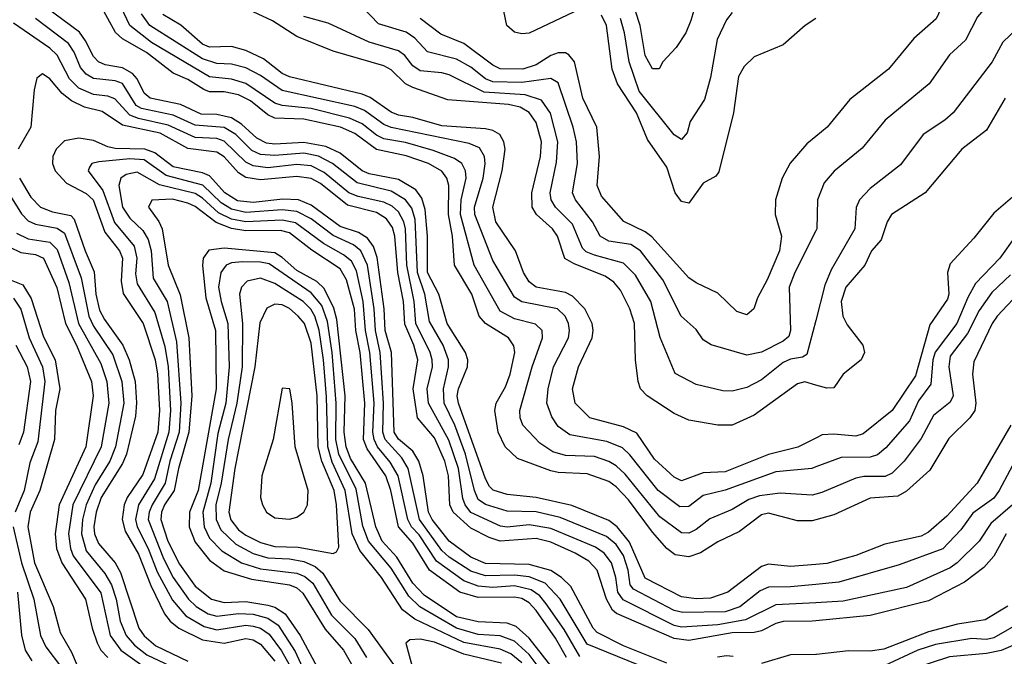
# Model space of a CAD drawing. Header units: inches. Extents: x 990535 to 1117859, y 769386 to 892122.
# Tile 639 of 656: x 1077807 to 1080519, y 831853 to 833606. Entities that reach past the tile are written whole.
import ezdxf

# ---------------------------------------------------------------- set-up
doc = ezdxf.new("R2010")
doc.units = ezdxf.units.IN
doc.header["$MEASUREMENT"] = 0
doc.layers.add('B0873', color=7, linetype='Continuous')
doc.layers.add('B0883', color=7, linetype='Continuous')

msp = doc.modelspace()

# ---------------------------------------------------------------- linework, layer by layer
at = {"layer": 'B0873', "color": 5}
for points, elevation in [([(1080000, 832299.6), (1079990, 832297.1), (1079902.2, 832302.2), (1079844.7, 832295.3), (1079815.2, 832284.8), (1079770, 832256.9), (1079708.3, 832231.7), (1079670, 832202.1), (1079650, 832192.3), (1079630, 832193.4), (1079570, 832237.5), (1079474.4, 832354.4), (1079450, 832377.2), (1079429.8, 832389.8), (1079390, 832402.9), (1079310, 832405.8), (1079275.8, 832415.8), (1079240, 832440), (1079193.1, 832490), (1079185.8, 832510), (1079184.8, 832530), (1079218.4, 832650), (1079247.1, 832730), (1079246.1, 832750), (1079227.6, 832767.6), (1079170, 832782.3), (1079130, 832803.9), (1079058.8, 832930), (1079021.6, 833070), (1079023.2, 833110), (1079036.5, 833170), (1079034.7, 833190), (1079024.9, 833210), (1079004.5, 833224.5), (1078946.1, 833246.1), (1078870, 833268.3), (1078810, 833278), (1078790, 833288), (1078750, 833319.7), (1078715.6, 833335.6), (1078610, 833361.8), (1078530, 833370.4), (1078510, 833376.8), (1078430, 833430.4), (1078390, 833442.2), (1078330, 833449.5), (1078170, 833543.9), (1078110.5, 833590), (1078070, 833676.4)], 3060), ([(1079683, 833697), (1079656, 833604), (1079641.6, 833570), (1079615.6, 833530), (1079578.2, 833490), (1079568.9, 833471.1), (1079550, 833470.9), (1079530, 833507.5), (1079515.7, 833590), (1079502.9, 833630)], 2840), ([(1080000, 832229.3), (1079990, 832226.5), (1079950, 832225.9), (1079870, 832247.1), (1079850, 832242.8), (1079790, 832196.9), (1079730, 832168.3), (1079682.1, 832137.9), (1079650, 832126.5), (1079612.5, 832132.5), (1079590, 832149.5), (1079550, 832194.6), (1079483.9, 832283.9), (1079450, 832319.8), (1079430, 832334), (1079370, 832355.3), (1079290, 832358.8), (1079270, 832363.6), (1079178.1, 832398.1), (1079143.8, 832430), (1079124.6, 832470), (1079115.6, 832530), (1079119.6, 832550), (1079145, 832595), (1079158.1, 832630), (1079170.6, 832690), (1079168, 832708), (1079153.4, 832730), (1079090, 832769.3), (1079072.5, 832790), (1079052.8, 832850), (1079004.8, 832930), (1078999.4, 833010), (1078987.7, 833070), (1078989.1, 833150), (1078983.9, 833170), (1078969.3, 833189.3), (1078932.9, 833210), (1078871.8, 833231.8), (1078790, 833248.9), (1078730, 833292.7), (1078690.2, 833310.2), (1078590, 833332.4), (1078510, 833335), (1078490, 833344.6), (1078442.6, 833382.6), (1078410, 833399.7), (1078370, 833407.9), (1078330, 833408), (1078313.8, 833413.8), (1078270, 833442), (1078230, 833459.2), (1078155.8, 833515.8), (1078090, 833553.3), (1078070.9, 833570.9), (1078028.3, 833648.3)], 3080), ([(1079350, 833635.2), (1079210, 833568.9), (1079190, 833567.1), (1079170, 833571.8), (1079148.9, 833590), (1079132.2, 833670)], 2880), ([(1080000, 832106), (1079930, 832100.4), (1079870, 832106.9), (1079850, 832099.9), (1079757.6, 832030), (1079710, 832013.1), (1079670, 832011.7), (1079630, 832016.9), (1079530, 832068.3), (1079487.1, 832167.1), (1079453.2, 832210), (1079430, 832227.1), (1079327.9, 832267.9), (1079230, 832290.2), (1079150, 832298.4), (1079111, 832311), (1079101, 832321), (1079090, 832341.5), (1079015.4, 832550), (1079012.1, 832570), (1079015.5, 832590), (1079040.4, 832650), (1079041.4, 832670), (1079035.2, 832690), (1078984.2, 832770), (1078961.8, 832850), (1078930.5, 832910), (1078930.3, 833010), (1078923.7, 833083.7), (1078915.1, 833115.1), (1078897.7, 833137.7), (1078850, 833166.4), (1078770, 833182.1), (1078750.6, 833190.6), (1078690, 833238.5), (1078650, 833257.3), (1078590, 833268.6), (1078510, 833263.6), (1078486.7, 833266.7), (1078459.8, 833279.8), (1078418.3, 833318.3), (1078390, 833336.3), (1078350, 833345.5), (1078306.3, 833346.3), (1078250, 833372.4), (1078166.1, 833390), (1078150, 833403.7), (1078130, 833443.7), (1078117.9, 833457.9), (1078090, 833474.2), (1078042.3, 833482.3), (1078023.5, 833490), (1078010, 833504.7), (1077988.5, 833548.5), (1077971.7, 833571.7), (1077879.6, 833639.6)], 3120), ([(1080000, 832374.5), (1079989.5, 832370.5), (1079890, 832361.4), (1079750, 832310.2), (1079690, 832295.6), (1079650, 832265.2), (1079625, 832265), (1079565.8, 832310), (1079488, 832408), (1079467.5, 832427.5), (1079424.6, 832444.7), (1079322.8, 832462.8), (1079290, 832485.7), (1079272.5, 832512.5), (1079259.3, 832550), (1079262.6, 832590), (1079277.5, 832650), (1079318.3, 832730), (1079321.6, 832750), (1079318.6, 832770), (1079309.5, 832790), (1079288.5, 832810), (1079190, 832829.1), (1079170, 832841.8), (1079110, 832943.6), (1079060.6, 833070), (1079060.1, 833090), (1079083.8, 833170), (1079089.1, 833209.1), (1079087, 833230), (1079073.5, 833253.5), (1079045.1, 833265.1), (1078830, 833309.6), (1078810, 833317.6), (1078756.6, 833356.6), (1078730, 833367.4), (1078530, 833411.1), (1078470, 833452.7), (1078430, 833473.4), (1078390, 833484.1), (1078350, 833485.5), (1078310, 833498.6), (1078165.7, 833590), (1078142.4, 833622.4)], 3040), ([(1080000, 832453.8), (1079950.8, 832429.2), (1079870, 832408.7), (1079750, 832361.3), (1079690, 832358.6), (1079630, 832336.5), (1079610, 832346.7), (1079555.8, 832395.8), (1079507.3, 832467.3), (1079470, 832484.8), (1079377.7, 832510), (1079336.7, 832550), (1079329.6, 832590), (1079346.6, 832650), (1079384.2, 832730), (1079387.1, 832750), (1079383.9, 832770), (1079363.5, 832810), (1079330, 832845), (1079310, 832854.9), (1079230, 832869.9), (1079210, 832884.1), (1079194.7, 832910), (1079172.9, 832970), (1079118.8, 833050), (1079110.2, 833090), (1079135.9, 833190), (1079143.9, 833250), (1079140.7, 833270), (1079129.4, 833290), (1079110, 833301.1), (1079090, 833305.7), (1078970, 833314), (1078890, 833337.3), (1078850, 833343.9), (1078830, 833351.4), (1078772.4, 833392.4), (1078750, 833401.2), (1078550, 833448.8), (1078530, 833458.4), (1078478.8, 833498.8), (1078430, 833521.8), (1078390, 833532.7), (1078330, 833530.7), (1078310, 833538.6), (1078251, 833591), (1078200.7, 833620.7)], 3020), ([(1080000, 832600.2), (1079970, 832609.1), (1079950, 832603.5), (1079830, 832516.9), (1079770, 832489.9), (1079730, 832489.5), (1079650, 832503.6), (1079610, 832521.5), (1079535.8, 832570), (1079517.4, 832590), (1079510.4, 832610), (1079503.5, 832670), (1079500.4, 832770), (1079488, 832810), (1079461.5, 832861.5), (1079443.2, 832883.2), (1079420.1, 832900.1), (1079334, 832934), (1079308.9, 832948.9), (1079288.5, 833010), (1079274.4, 833030), (1079230.3, 833070), (1079218.6, 833090), (1079217.8, 833130), (1079241.3, 833230), (1079244.6, 833270), (1079230, 833323.6), (1079210.6, 833350.6), (1079185.3, 833365.3), (1079153.1, 833373.1), (1078986, 833386), (1078890, 833419.7), (1078869.5, 833429.5), (1078830, 833468.5), (1078810, 833479.7), (1078670, 833519.3), (1078570, 833560.4), (1078503.1, 833603.1), (1078450, 833627.8)], 2980), ([(1080000, 833024.9), (1079941.9, 832910), (1079926.4, 832870), (1079930.3, 832750), (1079926, 832734), (1079910, 832720.8), (1079850, 832690.8), (1079810, 832682.2), (1079711.3, 832711.3), (1079690, 832724.4), (1079670, 832753.3), (1079628.9, 832790), (1079578.9, 832890), (1079517.2, 832970), (1079490, 832987.1), (1079430, 832996.6), (1079406.1, 833010), (1079385.2, 833050), (1079337.8, 833110), (1079329.3, 833130), (1079343.4, 833210), (1079340.9, 833270), (1079331.7, 833310), (1079290, 833432.9), (1079270, 833444.3), (1079190, 833433.9), (1079110, 833435), (1079090, 833443.3), (1079050, 833475.4), (1079010, 833497.8), (1078930, 833517.8), (1078895.6, 833555.6), (1078871.8, 833571.8), (1078794.9, 833594.9), (1078750, 833641.9)], 2940), ([(1080000, 833609.5), (1079970.3, 833590), (1079910, 833537.4), (1079830, 833503.7), (1079802.4, 833477.6), (1079787.3, 833450), (1079773, 833350), (1079732.7, 833187.3), (1079724.6, 833175.4), (1079690, 833155.9), (1079650, 833101.3), (1079630, 833105.6), (1079612.4, 833130), (1079590, 833199.8), (1079536.2, 833276.2), (1079506.1, 833350), (1079453.5, 833430), (1079438.8, 833470), (1079423.2, 833590), (1079410, 833618.9)], 2880), ([(1079770, 833625.8), (1079753.6, 833606.4), (1079728, 833552), (1079710, 833447.3), (1079693.3, 833386.7), (1079654.2, 833325.8), (1079645.2, 833294.8), (1079630, 833276.5), (1079610, 833289.4), (1079513.5, 833410), (1079485.5, 833490), (1079473.2, 833570), (1079462.4, 833610)], 2860), ([(1080000, 832000.5), (1079890, 831994.6), (1079806.5, 831953.5), (1079730, 831939.9), (1079630, 831933.6), (1079610, 831938.2), (1079468.9, 832008.9), (1079454.7, 832030), (1079449.3, 832070), (1079436.9, 832110), (1079416.8, 832136.8), (1079393.3, 832153.4), (1079270, 832204.6), (1079210, 832214.8), (1079150, 832208.3), (1079131.1, 832211.1), (1079050, 832249.1), (1079034.2, 832270), (1079028, 832288), (1079015.6, 832370), (1078988.6, 832448.6), (1078933.1, 832550), (1078929.5, 832590), (1078943.6, 832650), (1078943.3, 832670), (1078937.7, 832690), (1078898.4, 832770), (1078893.4, 832830), (1078873.5, 832930), (1078870, 833030), (1078865.2, 833050), (1078850, 833077.3), (1078832.7, 833092.7), (1078810, 833104.2), (1078739.2, 833119.2), (1078713.4, 833130), (1078645.6, 833185.6), (1078610, 833203.5), (1078570, 833207.5), (1078490, 833198.3), (1078450, 833204), (1078430, 833214.4), (1078370, 833271.9), (1078350, 833279.2), (1078290, 833281.5), (1078216.3, 833316.3), (1078134, 833334), (1078110, 833343.6), (1078068.6, 833388.6), (1078050, 833395.8), (1078010, 833400.4), (1077970, 833417.5), (1077943.7, 833443.7), (1077910, 833508.5), (1077890, 833528.2), (1077790, 833597.2)], 3160), ([(1080000, 832051.1), (1079930, 832044.6), (1079870, 832043.8), (1079846.7, 832033.3), (1079791, 831989), (1079750, 831975.7), (1079633.5, 831973.5), (1079610, 831979.1), (1079498, 832038), (1079488.8, 832050), (1079483.3, 832090), (1079470.5, 832130.5), (1079450, 832160.9), (1079423, 832183), (1079295.3, 832235.3), (1079230, 832251.1), (1079150, 832252.7), (1079090, 832271.2), (1079070, 832284.7), (1079059.5, 832310), (1079035.3, 832410), (1079005.7, 832490), (1078976.4, 832550), (1078974.2, 832590), (1078988.3, 832650), (1078988.3, 832670), (1078973.6, 832710), (1078935.5, 832775.5), (1078922.7, 832850), (1078902.4, 832910), (1078896.3, 833056.3), (1078887.3, 833087.3), (1078870, 833110.7), (1078830, 833134.4), (1078736.9, 833156.9), (1078668.4, 833210), (1078630, 833230.5), (1078590, 833238.6), (1078510, 833232.3), (1078470, 833235.2), (1078446.2, 833246.2), (1078402.6, 833290), (1078370, 833309.8), (1078290, 833316), (1078230, 833343.7), (1078142, 833362), (1078127.5, 833370), (1078090, 833430.7), (1078070, 833438.2), (1078010, 833444.6), (1077990, 833456), (1077974.6, 833474.6), (1077957, 833517), (1077941.3, 833541.3), (1077850.5, 833610)], 3140), ([(1080000, 832778.2), (1079975.5, 832684.5), (1079963, 832677), (1079930, 832671.8), (1079910, 832662.2), (1079850, 832614.5), (1079810, 832593.2), (1079770, 832583.2), (1079744, 832584), (1079670, 832602), (1079612.1, 832632.1), (1079570.9, 832730.9), (1079545.7, 832830), (1079503, 832903), (1079470, 832935.5), (1079390, 832958.1), (1079367.4, 832967.4), (1079357.2, 832977.2), (1079330, 833042.9), (1079282.6, 833090), (1079270.9, 833110), (1079268.6, 833130), (1079286.1, 833213.9), (1079289, 833270), (1079269.2, 833349.2), (1079244.4, 833384.4), (1079199.3, 833399.3), (1079086.7, 833406.7), (1078990, 833454.6), (1078970, 833460.5), (1078910, 833466), (1078890, 833479.5), (1078867.4, 833507.4), (1078850, 833520.9), (1078770, 833544.6), (1078656.9, 833596.9), (1078590, 833614.9)], 2960), ([(1080000, 833284.6), (1079975.5, 833264.5), (1079928.9, 833211.1), (1079907.7, 833170), (1079888.6, 833110), (1079888, 833070), (1079905.1, 833010), (1079900.3, 832970), (1079866.3, 832890), (1079839.3, 832840.7), (1079829.6, 832810.4), (1079810, 832793.9), (1079782.3, 832802.3), (1079730, 832853), (1079670, 832881.3), (1079650, 832895.6), (1079548, 833008), (1079530, 833022.4), (1079470.9, 833050.9), (1079410, 833120.8), (1079397.9, 833150), (1079404.2, 833230), (1079396.7, 833310), (1079358.2, 833390), (1079334.9, 833490), (1079319.9, 833510), (1079310, 833514.8), (1079290, 833514.8), (1079270, 833507.4), (1079230, 833481.8), (1079193, 833470), (1079130, 833470.9), (1079110, 833480.9), (1079030, 833541), (1078966.8, 833566.8), (1078910, 833609.9)], 2920), ([(1080000, 831950.9), (1079990, 831950), (1079910, 831948.8), (1079890, 831943.4), (1079850, 831922.7), (1079830, 831918.5), (1079770, 831917.3), (1079650, 831896.9), (1079610, 831901.7), (1079451.2, 831971.3), (1079440.2, 831980.2), (1079423.2, 832010), (1079397.4, 832090), (1079374.6, 832114.6), (1079337.4, 832137.4), (1079270, 832167.7), (1079230, 832177.4), (1079130, 832170.5), (1079100.1, 832180.1), (1079050, 832205.8), (1079001, 832250), (1078991.7, 832270), (1078988.2, 832350), (1078977.6, 832390), (1078950, 832454.7), (1078902.4, 832510), (1078891.2, 832590), (1078903.8, 832670), (1078892.7, 832710), (1078867.4, 832767.4), (1078864.1, 832830), (1078848.7, 832910), (1078840.7, 833010), (1078834, 833034), (1078817.5, 833057.5), (1078790, 833075.7), (1078710, 833095.7), (1078635.2, 833155.2), (1078610, 833168.9), (1078570, 833174.8), (1078470, 833165.1), (1078430, 833171.7), (1078410, 833184.9), (1078370, 833229), (1078350, 833241.7), (1078270, 833251.8), (1078194, 833294), (1078090, 833316.3), (1078033.9, 833353.9), (1077985.7, 833365.7), (1077950, 833382.7), (1077923.6, 833403.6), (1077890, 833443.4), (1077870, 833457.2), (1077854.5, 833445.5), (1077846.3, 833413.7), (1077837.5, 833310), (1077802.6, 833250)], 3180), ([(1079590, 831833.7), (1079470, 831882), (1079398.1, 831918.1), (1079387, 831930), (1079325.3, 832045.3), (1079299.8, 832070), (1079270, 832089.3), (1079210, 832105.4), (1079090, 832108.6), (1079050, 832126.2), (1078990, 832169.7), (1078943.4, 832230), (1078933.1, 832250), (1078918.4, 832350), (1078906.7, 832390), (1078890, 832417.8), (1078850.6, 832450.6), (1078838.4, 832470), (1078831.5, 832690), (1078814.1, 832750), (1078810.8, 832810), (1078791.4, 832951.4), (1078781.3, 832981.3), (1078765, 833005), (1078740.3, 833020.3), (1078690, 833036.7), (1078610, 833095.3), (1078574.7, 833110), (1078531.8, 833111.8), (1078450, 833102.5), (1078407.1, 833107.1), (1078371.5, 833130), (1078330, 833176.6), (1078310, 833184.6), (1078230, 833201.3), (1078179.3, 833239.3), (1078152, 833250), (1078070, 833251.9), (1078050, 833255.8), (1078010, 833273.6), (1077970, 833280.2), (1077930, 833273.1), (1077907.3, 833250), (1077897.9, 833230), (1077897.2, 833210), (1077904.3, 833190), (1077936.2, 833156.2), (1077990, 833127.7), (1078009, 833110), (1078041.3, 833021.3), (1078081.8, 832970), (1078089.6, 832949.7), (1078086.6, 832886.6), (1078092.3, 832852.3), (1078147.1, 832770), (1078180.1, 832670), (1078186.7, 832630), (1078192, 832530), (1078187.3, 832470), (1078146.4, 832353.6), (1078103.3, 832290), (1078094.7, 832270), (1078088.7, 832230), (1078097.3, 832197.3), (1078134.1, 832134.1), (1078168, 832048), (1078205.9, 831970), (1078221, 831950), (1078244.9, 831930), (1078310, 831898.1), (1078370, 831889.1), (1078430, 831901.6), (1078450, 831898.7), (1078470, 831886.8), (1078510, 831839.4)], 3220), ([(1079566.5, 831806.5), (1079370, 831886.2), (1079296, 832010), (1079254.2, 832054.2), (1079210, 832071.6), (1079170, 832076), (1079090, 832074.3), (1079050, 832087.2), (1078990, 832125.9), (1078970, 832144.1), (1078908.1, 832230), (1078877.1, 832370), (1078859.4, 832399.4), (1078813.7, 832450), (1078807.6, 832470), (1078808.6, 832550), (1078800, 832690), (1078786.6, 832750), (1078783.3, 832810), (1078765.1, 832930), (1078747, 832970), (1078726.3, 832986.3), (1078670, 833012.1), (1078610, 833057.7), (1078570, 833078.4), (1078530, 833082.8), (1078430, 833075), (1078390, 833084.2), (1078361.9, 833101.9), (1078311, 833151), (1078210, 833177.6), (1078150, 833220), (1078110, 833223), (1078025.1, 833214.9), (1078005.8, 833210), (1077999.3, 833200.7), (1077995.3, 833190), (1078035.7, 833135.7), (1078068, 833048), (1078122.5, 832982.5), (1078129.5, 832950), (1078126.3, 832906.3), (1078130, 832878.6), (1078179.5, 832799.5), (1078206.7, 832706.6), (1078215.8, 832650), (1078222.2, 832530), (1078217.8, 832470), (1078177.8, 832342.2), (1078134, 832270), (1078126, 832230), (1078130.6, 832210), (1078160.4, 832150), (1078185.4, 832085.4), (1078227.4, 832007.4), (1078264.1, 831964.1), (1078314.6, 831934.6), (1078350, 831926), (1078430, 831938.4), (1078450, 831936.1), (1078470, 831930), (1078493.7, 831913.6), (1078528, 831868), (1078549.5, 831830)], 3240), ([(1079350, 831852.2), (1079306.6, 831926.6), (1079257.6, 831997.6), (1079239.5, 832019.5), (1079216.3, 832036.3), (1079170, 832046.8), (1079110, 832042.7), (1079070, 832045.8), (1079030, 832061), (1078955, 832115), (1078907.6, 832187.6), (1078886.2, 832210), (1078876.2, 832230), (1078849.4, 832350), (1078827.6, 832387.6), (1078792.5, 832430), (1078783, 832450), (1078779.8, 832470), (1078783.2, 832550), (1078771.5, 832690), (1078759.2, 832750), (1078752.6, 832830), (1078734.4, 832914.4), (1078721.1, 832941.1), (1078699.2, 832959.2), (1078643.8, 832990), (1078566.9, 833046.9), (1078530, 833054.6), (1078430, 833049.7), (1078390, 833057.3), (1078354.8, 833074.8), (1078310, 833115.1), (1078290, 833127.3), (1078191.8, 833151.8), (1078130, 833186.8), (1078099.7, 833180.3), (1078085.7, 833170), (1078079.9, 833150), (1078089.6, 833090), (1078110, 833059.6), (1078145.9, 833025.9), (1078160.9, 833000.9), (1078168.8, 832970), (1078174.9, 832894.9), (1078213.3, 832830), (1078238.8, 832718.8), (1078250.3, 832550), (1078246.1, 832470), (1078220.5, 832390), (1078207.5, 832330), (1078171.4, 832270), (1078163.1, 832250), (1078161.2, 832230), (1078202.8, 832122.8), (1078230, 832070.4), (1078271.7, 832010), (1078293.3, 831990), (1078326.5, 831970), (1078350, 831963.7), (1078410, 831971), (1078450, 831969.4), (1078490, 831958.4), (1078518.6, 831938.6), (1078565.9, 831865.9), (1078618.7, 831750)], 3260), ([(1077806.7, 833170), (1077837.9, 833117.9), (1077864.1, 833090), (1077896.9, 833076.9), (1077947.4, 833067.4), (1077957.2, 833057.2), (1077986.8, 832970), (1078012.2, 832912.2), (1078016.2, 832850), (1078026.6, 832806.6), (1078040.3, 832780.3), (1078090.8, 832710), (1078108, 832670), (1078124.5, 832610), (1078128.8, 832551.2), (1078125.8, 832514.2), (1078100.9, 832410), (1078090, 832384.4), (1078031.1, 832290), (1078017.3, 832250), (1078011.1, 832210), (1078013.2, 832190), (1078024, 832164), (1078069.6, 832110), (1078084.2, 832084.2), (1078134.6, 831930), (1078149.6, 831909.6), (1078182.2, 831882.2), (1078270, 831839.3)], 3180), ([(1077763.3, 833150), (1077812, 833072), (1077830, 833052.4), (1077850, 833042.8), (1077910, 833032.6), (1077930, 833018.4), (1077975.8, 832895.8), (1077997.2, 832790), (1078010, 832762), (1078063.3, 832683.3), (1078088, 832610), (1078093.4, 832550), (1078070.4, 832430), (1078054.7, 832390), (1078014.4, 832325.6), (1077989.5, 832270), (1077979.8, 832230), (1077977.2, 832190), (1077990, 832143.4), (1078041, 832081), (1078060.2, 832050), (1078072.9, 832010), (1078083.4, 831950), (1078100, 831910), (1078123.4, 831883.4), (1078157.2, 831857.2), (1078270, 831803.3)], 3160), ([(1079312.9, 831850), (1079282.8, 831902.8), (1079230, 831979), (1079210, 832000.5), (1079190, 832011.8), (1079170, 832015.8), (1079070, 832014.9), (1079019.5, 832030), (1078936, 832090), (1078890, 832164.3), (1078850.8, 832210), (1078828.8, 832310), (1078815.3, 832350), (1078764.2, 832424.2), (1078754.1, 832450), (1078757.8, 832550), (1078744.6, 832690), (1078732.5, 832750), (1078729.1, 832809.1), (1078707.2, 832890), (1078690, 832920.2), (1078611.2, 832971.2), (1078550, 833019.4), (1078525.7, 833025.7), (1078430, 833024.9), (1078390, 833031.5), (1078348.2, 833048.2), (1078290, 833091.7), (1078270, 833101.3), (1078228.1, 833111.9), (1078170.7, 833109.3), (1078162, 833090), (1078190.3, 833050.3), (1078199.1, 833030), (1078215.7, 832930), (1078248.5, 832848.5), (1078273.2, 832730), (1078280.6, 832570), (1078272.6, 832470), (1078244.1, 832370), (1078232.8, 832310), (1078206.1, 832270), (1078197.1, 832250), (1078195.8, 832230), (1078215.3, 832170), (1078247.1, 832107.1), (1078290, 832046.4), (1078335.1, 832010), (1078370, 832001.1), (1078430, 832003.5), (1078490, 831994.1), (1078510, 831988.5), (1078538.1, 831970), (1078579.7, 831910), (1078653.1, 831773.1)], 3280), ([(1077798.3, 833018.3), (1077830, 833002.4), (1077890, 832993.9), (1077910, 832973.1), (1077942.3, 832882.3), (1077969.1, 832770), (1078030, 832659.6), (1078046.9, 832610), (1078052.2, 832550), (1078031.4, 832430), (1077953.6, 832270), (1077941.5, 832190), (1077946.4, 832150), (1077954, 832130), (1078030, 832028.1), (1078055.8, 831910), (1078085.2, 831870), (1078150, 831823.5)], 3140), ([(1077780, 832980), (1077810, 832964.8), (1077850, 832959.3), (1077872.2, 832950), (1077908.8, 832868.8), (1077933.1, 832770), (1077963.5, 832710), (1078005, 832610), (1078008.9, 832570), (1077988.7, 832430), (1077915.2, 832270), (1077904.6, 832190), (1077908.4, 832150), (1077922.6, 832110), (1077987.8, 832010), (1078006.1, 831930), (1078020.2, 831890), (1078030.8, 831870), (1078049.7, 831849.7)], 3120), ([(1079310, 831774.9), (1079210, 831902.6), (1079174.7, 831934.7), (1079150, 831944.3), (1079070, 831947.8), (1079010, 831961.8), (1078921.3, 832021.3), (1078890, 832054.2), (1078845.9, 832125.9), (1078805.6, 832170), (1078787.5, 832210), (1078759.6, 832330), (1078717.8, 832397.8), (1078705.8, 832430), (1078700.8, 832470), (1078703.3, 832570), (1078680.3, 832780.3), (1078672.2, 832812.2), (1078645.6, 832865.6), (1078625.1, 832885.2), (1078570, 832915.8), (1078530, 832951.8), (1078510, 832963.9), (1078370, 832977), (1078328, 832972), (1078312.2, 832950), (1078310.8, 832929.2), (1078319.9, 832839.9), (1078345.8, 832750), (1078347.9, 832590), (1078298.6, 832310), (1078274.2, 832250), (1078273.5, 832210), (1078290, 832167.3), (1078330, 832117.6), (1078370, 832088.4), (1078445.2, 832065.2), (1078550, 832050.2), (1078570, 832041.8), (1078587.2, 832027.2), (1078647.9, 831927.9), (1078698.5, 831870), (1078724.9, 831824.9)], 3320), ([(1079276.9, 831770), (1079210, 831857.9), (1079170, 831894.9), (1079130, 831909.4), (1079070, 831912.9), (1079010, 831930.6), (1078909.2, 831989.2), (1078878.7, 832018.7), (1078830, 832095.6), (1078767.5, 832170), (1078751.8, 832211.8), (1078733.3, 832313.3), (1078686.4, 832410), (1078678.1, 832450), (1078678.7, 832550), (1078667.6, 832690), (1078654.9, 832774.9), (1078639.1, 832819.1), (1078610, 832854.4), (1078494.1, 832934.1), (1078470, 832938.9), (1078420.5, 832939.5), (1078390, 832936.3), (1078375.3, 832930), (1078360.9, 832910), (1078354.8, 832870), (1078361.9, 832830), (1078380.5, 832770), (1078383.7, 832650), (1078374.8, 832550), (1078353.1, 832466.9), (1078333, 832330), (1078311.1, 832250), (1078315.2, 832210), (1078330, 832178), (1078363.6, 832143.6), (1078418, 832110), (1078470, 832093.9), (1078570, 832082), (1078592.5, 832072.5), (1078614.1, 832054.1), (1078666, 831966), (1078730, 831901.6), (1078762.4, 831850)], 3340), ([(1077750, 832902), (1077815.9, 832875.9), (1077838.3, 832838.3), (1077872.5, 832732.5), (1077904.3, 832670), (1077917.2, 832590), (1077905.8, 832530), (1077902.6, 832450), (1077862.5, 832310), (1077836.1, 832250), (1077829.4, 832210), (1077847.9, 832110), (1077899.2, 831990), (1077918.1, 831918.1), (1077950, 831863.9), (1077972.8, 831810)], 3080), ([(1079190, 831834.7), (1079159.6, 831859.6), (1079130, 831872.3), (1079030, 831890.8), (1078895.3, 831955.3), (1078861.4, 831981.4), (1078803.3, 832070), (1078744, 832144), (1078723.1, 832190), (1078703.6, 832310), (1078667.8, 832387.8), (1078655.9, 832430), (1078652.1, 832567.9), (1078644, 832670), (1078631.7, 832751.7), (1078620, 832790), (1078609.2, 832809.2), (1078587.8, 832830), (1078510, 832880.2), (1078470, 832894.8), (1078433.5, 832886.5), (1078417.8, 832870), (1078412.1, 832850), (1078420.3, 832770), (1078419.3, 832650), (1078405.2, 832550), (1078381.1, 832450), (1078361.8, 832330), (1078347.4, 832270), (1078348.4, 832230), (1078361.1, 832201.1), (1078401.9, 832161.9), (1078450, 832135.9), (1078490, 832124.1), (1078550, 832121.3), (1078590, 832114), (1078620.5, 832100.5), (1078642.3, 832082.3), (1078690, 832004.8), (1078767.1, 831927.1), (1078836.5, 831830)], 3360), ([(1077790, 832839.3), (1077810, 832809.5), (1077832.5, 832730), (1077870, 832650), (1077875.9, 832610), (1077856.5, 832443.5), (1077834.6, 832385.4), (1077819.6, 832310), (1077794.6, 832250)], 3060), ([(1077796.3, 832710), (1077827.7, 832650), (1077836.7, 832610), (1077817.3, 832470), (1077804.6, 832435.4)], 3040), ([(1077789, 832210), (1077811.7, 832110), (1077845.7, 832010), (1077864.6, 831910), (1077879.1, 831879.1), (1077922.3, 831822.3)], 3060), ([(1077800.5, 832030), (1077811.4, 831911.4), (1077822, 831870), (1077840.4, 831840.4)], 3040), ([(1079133.8, 831833.8), (1079030, 831858.7), (1078950, 831892.1), (1078910, 831900.1), (1078881.4, 831898.6), (1078871, 831889), (1078891.5, 831811.5)], 3380), ([(1080000, 831858.3), (1079930, 831857.3), (1079850, 831833.1)], 3220), ([(1079772.6, 831852.6), (1079753.9, 831853.9), (1079729.6, 831850.5)], 3220)]:
    msp.add_lwpolyline(points, dxfattribs=dict(at, elevation=elevation))
for points, elevation in [([(1078510, 832823.1), (1078487.7, 832812.3), (1078468.3, 832771.7), (1078455, 832650), (1078399.6, 832370), (1078382.8, 832250), (1078388.8, 832228.8), (1078410, 832201.7), (1078430, 832186.2), (1078470, 832166.3), (1078510, 832155.8), (1078573.6, 832153.6), (1078670, 832136), (1078679.5, 832140.5), (1078686.1, 832153.9), (1078679.3, 832270), (1078672.9, 832310), (1078639.3, 832390), (1078629.1, 832430), (1078626.4, 832570), (1078610, 832715.2), (1078591, 832770), (1078574.3, 832790), (1078550, 832810.8), (1078530, 832820.7)], 3380), ([(1078530, 832591.5), (1078505.5, 832450), (1078474, 832350), (1078470, 832290.1), (1078475.3, 832270), (1078487.1, 832250), (1078510, 832234.7), (1078550, 832230.6), (1078570, 832236.1), (1078590, 832249.7), (1078599.5, 832270), (1078601.1, 832310), (1078565.4, 832430), (1078557.6, 832550), (1078550.7, 832590)], 3420)]:
    msp.add_lwpolyline(points, close=True, dxfattribs=dict(at, elevation=elevation))
at = {"layer": 'B0883', "color": 5}
for points, elevation in [([(1080544.2, 833810), (1080466.5, 833793.5), (1080430, 833773.8), (1080408.8, 833750), (1080362.9, 833677.1), (1080331.5, 833608.5), (1080270, 833554.3), (1080200.6, 833470), (1080093.4, 833386.6), (1080031, 833310), (1080000, 833284.6)], 2920), ([(1080530, 833698), (1080500.8, 833679.2), (1080445.8, 833614.2), (1080412.4, 833550), (1080368.1, 833510), (1080312.2, 833430), (1080190.9, 833330), (1080127.4, 833252.6), (1080050.4, 833189.5), (1080022.6, 833157.4), (1080004.2, 833110), (1080002.6, 833030), (1080000, 833024.9)], 2940), ([(1080576.6, 833603.4), (1080515.6, 833544.4), (1080485.7, 833490), (1080378, 833350), (1080355.8, 833330), (1080295.5, 833290), (1080233.4, 833206.6), (1080150, 833141.7), (1080120.1, 833110), (1080111, 833089), (1080107.5, 833030), (1080042.1, 832917.9), (1080025.2, 832874.8), (1080000, 832778.2)], 2960), ([(1080521.7, 833390), (1080470, 833301.7), (1080402.5, 833250), (1080300.9, 833130), (1080208.9, 833070), (1080196.9, 833050), (1080180.1, 832999.9), (1080153.7, 832970), (1080134.7, 832930), (1080082.8, 832870), (1080070.1, 832830), (1080074.8, 832790), (1080086, 832766), (1080129.7, 832710), (1080134, 832690), (1080124.7, 832670), (1080075.5, 832630), (1080050, 832592.7), (1080030, 832591.3), (1080000, 832600.2)], 2980), ([(1080542.1, 833117.9), (1080490, 833073.4), (1080435.4, 833004.6), (1080370, 832933.6), (1080362.5, 832910), (1080366.8, 832850), (1080363.1, 832836.9), (1080314.3, 832765.7), (1080274.4, 832625.6), (1080210, 832530.4), (1080130, 832465.3), (1080110, 832459.1), (1080050, 832464.6), (1080017.4, 832462.6), (1080000, 832453.8)], 3020), ([(1080550.1, 833010), (1080507.4, 832950), (1080439.9, 832880.1), (1080418.5, 832841.5), (1080388.5, 832770), (1080328.9, 832691.1), (1080322.6, 832670), (1080317.2, 832602.8), (1080283.2, 832556.8), (1080258.4, 832501.6), (1080193.1, 832426.9), (1080170, 832407.5), (1080150, 832401.7), (1080070, 832400.9), (1080000, 832374.5)], 3040), ([(1080536.4, 832903.6), (1080484.6, 832855.4), (1080450, 832805.7), (1080417.9, 832742.1), (1080370, 832679.4), (1080366.6, 832650), (1080378.3, 832570), (1080370, 832553.4), (1080324, 832516), (1080290, 832452.5), (1080243.6, 832390), (1080210, 832357.2), (1080191.5, 832348.5), (1080132.1, 832347.9), (1080110, 832343.5), (1080016.3, 832303.7), (1080000, 832299.6)], 3060), ([(1080556.8, 832850), (1080499.7, 832790), (1080485.4, 832770), (1080435.7, 832664.3), (1080431.8, 832630), (1080441.1, 832550), (1080438.2, 832530), (1080424.3, 832510), (1080366.9, 832453.1), (1080314.5, 832365.5), (1080250, 832308.1), (1080225.8, 832294.2), (1080150, 832288.5), (1080050, 832242.9), (1080000, 832229.3)], 3080), ([(1080537.7, 832490), (1080444.3, 832330), (1080360.8, 832239.2), (1080310, 832194.9), (1080290, 832183.9), (1080190, 832162.1), (1080110, 832130.8), (1080030, 832108.5), (1080000, 832106)], 3120), ([(1080541.5, 832378.5), (1080504.9, 832310), (1080490, 832288.8), (1080432.4, 832247.6), (1080399.1, 832200.9), (1080350, 832149.2), (1080230, 832104.6), (1080063, 832056.9), (1080000, 832051.1)], 3140), ([(1080541.5, 832270), (1080481.7, 832218.3), (1080450.2, 832169.8), (1080389.7, 832110.3), (1080370, 832096.4), (1080250, 832042.6), (1080075.4, 832004.6), (1080000, 832000.5)], 3160), ([(1080524.6, 832190), (1080490, 832128.4), (1080462.6, 832097.4), (1080410, 832057), (1080310, 832005.8), (1080150, 831965.3), (1080000, 831950.9)], 3180), ([(1080528.8, 831991.3), (1080466.5, 831953.5), (1080390, 831941.3), (1080310, 831920), (1080187.7, 831872.3), (1080150, 831867), (1080090, 831868.1), (1080001.7, 831858.3), (1080000, 831858.3)], 3220), ([(1080570, 831949.3), (1080490, 831903.9), (1080470, 831899.5), (1080430, 831901.9), (1080330, 831885.5), (1080281.4, 831870), (1080190, 831828), (1080077.8, 831822.2), (1080010, 831810.2), (1080000, 831810.6)], 3240), ([(1080570, 831895), (1080510.7, 831869.3), (1080470, 831861), (1080368.7, 831851.3), (1080203.1, 831796.9), (1080010, 831766.4), (1080000, 831767.1)], 3260)]:
    msp.add_lwpolyline(points, dxfattribs=dict(at, elevation=elevation))

doc.saveas('drawing.dxf')
